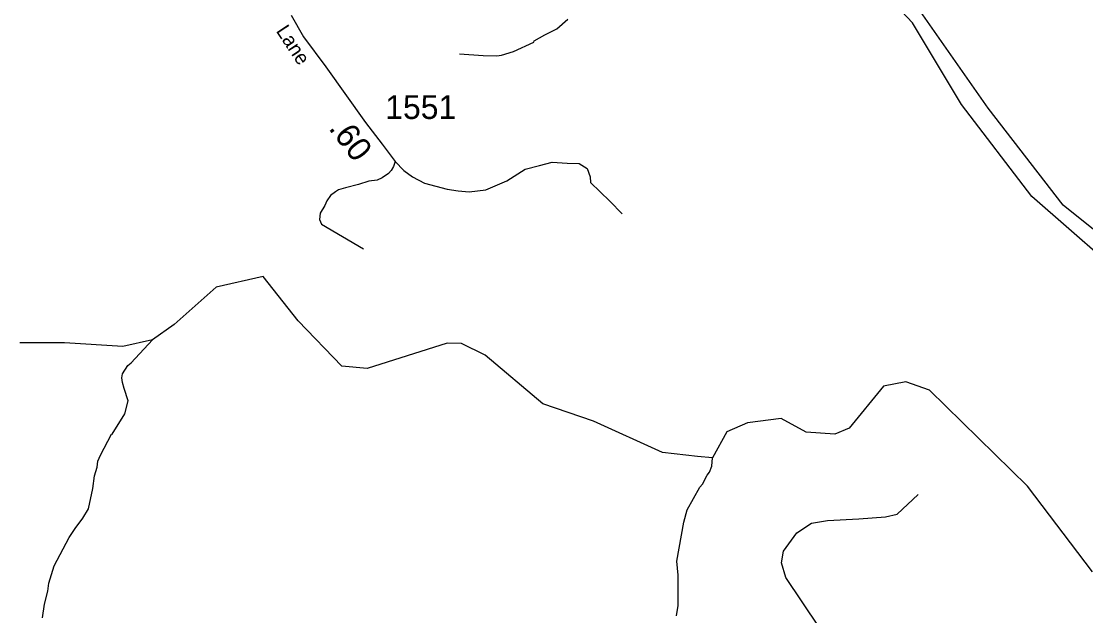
# Model space of a CAD drawing. Extents: x 1248224 to 1454986, y 825081 to 985870.
# Drawn here: x 1350937 to 1356520, y 894154 to 897274 of the extents above; entities that cross this region are included whole.
import ezdxf

# ---------------------------------------------------------------- set-up
doc = ezdxf.new("R2010")
doc.units = 0
for name, color, linetype in [('Exist Hydrographic Creek Single Shore', 7, 'Continuous'), ('Exist Hydrographic Misc Water Feature', 7, 'Continuous'), ('Exist Hydrographic River Shore', 7, 'Continuous'), ('Exist Road Non-System Type 51', 7, 'Continuous'), ('Exist Road Secondary Mileage Hundredths English Label', 7, 'Continuous'), ('Exist Road Secondary Type 51 Attributed', 7, 'Continuous'), ('Exist Road Secondary Type 51 Label', 7, 'Continuous'), ('Exist Road Secondary Type 51 Number Label', 7, 'Continuous')]:
    doc.layers.add(name, color=color, linetype=linetype)

msp = doc.modelspace()

# ---------------------------------------------------------------- linework, layer by layer
at = {"layer": 'Exist Hydrographic Creek Single Shore'}
msp.add_lwpolyline([(1356555, 894383.8), (1356215, 894833.9), (1355700.9, 895336.6), (1355577, 895381.8), (1355459, 895357.9), (1355278.9, 895138.3), (1355204, 895106.9), (1355054, 895116.5), (1354921.9, 895188.1), (1354745.9, 895165.3), (1354636.9, 895118.3), (1354562.5, 894982.2), (1354483.9, 894990.1), (1354300.9, 895010.2), (1353937.9, 895175.1), (1353672.9, 895265.7), (1353369.9, 895521.3), (1353245.9, 895582.9), (1353170.9, 895584.5), (1352750.8, 895451.7), (1352617.9, 895464.2), (1352389.8, 895701.8), (1352205.3, 895934), (1351959.9, 895877.9), (1351738.8, 895682.1), (1351626.4, 895601.2), (1351469.5, 895565.8), (1351163.6, 895585), (1350929.5, 895585)], dxfattribs=at)
at = {"layer": 'Exist Hydrographic Misc Water Feature'}
for points in [[(1353235.2, 897103.5), (1353358.9, 897094.7), (1353430.9, 897093), (1353455, 897096.4), (1353519.5, 897115), (1353624.6, 897164.6), (1353627.1, 897170.3), (1353683.4, 897203.2), (1353746.1, 897233.8), (1353803.2, 897284.4)], [(1351049.4, 894143.4), (1351059.3, 894213.5), (1351076.5, 894282.8), (1351081.4, 894324.6), (1351109.5, 894416.1), (1351188.8, 894564.2), (1351219.8, 894611.5), (1351260.3, 894664.9), (1351290.1, 894713.9), (1351312.5, 894821.4), (1351321.9, 894887.2), (1351335, 894932.9), (1351339.7, 894964.8), (1351352.4, 894996.5), (1351410.8, 895107.1), (1351414.8, 895107), (1351481.2, 895213.5), (1351498.7, 895281.1), (1351476.1, 895345.7), (1351468.8, 895377.8), (1351465.4, 895401.9), (1351467.8, 895423.8), (1351496.7, 895467.2), (1351513, 895480.8), (1351626.4, 895601.2)], [(1354373.8, 894153.4), (1354383.1, 894207.2), (1354382.5, 894367.3), (1354376.2, 894439.3), (1354411.8, 894645), (1354430.2, 894710.1), (1354496.8, 894828.6), (1354509.2, 894844.3), (1354534.2, 894891.8), (1354546.6, 894907.5), (1354559.3, 894939.2), (1354562.5, 894982.2)]]:
    msp.add_lwpolyline(points, dxfattribs=at)
at = {"layer": 'Exist Hydrographic River Shore'}
for points in [[(1357981.3, 894620.6), (1357932.4, 894778.9), (1357726.6, 895141.1), (1357422.7, 895552.1), (1356870.5, 895931.5), (1356401.6, 896308.9), (1356007.8, 896817), (1355592.6, 897413.7), (1355079.6, 897999.2), (1354876, 898187.5), (1354494.4, 898697.4), (1353942, 899383.2), (1353639.3, 899672.2), (1353401, 899819.4), (1353073.2, 900080.8), (1352893.6, 900182.3), (1352684.2, 900249), (1352493.1, 900254.6), (1352106, 900407.6), (1351889.2, 900717.3), (1351573.2, 901151.4), (1351418.6, 901476.1), (1350560.9, 902775.7)], [(1357912.5, 894601.1), (1357745.7, 894945), (1357621.4, 895155.4), (1357325.2, 895461.4), (1356805, 895857.2), (1356237.2, 896353.2), (1355867.9, 896837.4), (1355611.7, 897265.5), (1354923.9, 897996.3), (1354780.5, 898173.1), (1354288.8, 898769.4), (1353845, 899297.7), (1353530.4, 899549.3), (1353278.6, 899796.1), (1353019.2, 899986.7), (1352844.1, 900066.4), (1352616.9, 900126.6), (1352444.1, 900140.4), (1352060.2, 900339.1), (1351977.9, 900439.6), (1351510.7, 901085.1), (1351176.2, 901706.7), (1350493.3, 902693.5)]]:
    msp.add_lwpolyline(points, dxfattribs=at)
at = {"layer": 'Exist Road Non-System Type 51'}
for points in [[(1352898.4, 896538.2), (1352889.9, 896510.8), (1352877.8, 896491.1), (1352862.7, 896474.4), (1352829.3, 896451.7), (1352803.6, 896439.5), (1352759.6, 896433.5), (1352706.6, 896416.8), (1352636.9, 896398.6), (1352600.5, 896388), (1352585.3, 896378.9), (1352559.6, 896359.1), (1352539.9, 896331.8), (1352529.3, 896306.1), (1352505, 896266.6), (1352502, 896233.3), (1352511.1, 896209), (1352732.3, 896078.6)], [(1355297, 893833.5), (1354946.3, 894353.9), (1354924.4, 894430.7), (1354935.3, 894492.9), (1355004.8, 894588.1), (1355081.6, 894639.3), (1355165.7, 894653.9), (1355330.3, 894661.3), (1355469.2, 894672.2), (1355531.4, 894686.9), (1355641.1, 894789.3)]]:
    msp.add_lwpolyline(points, dxfattribs=at)
at = {"layer": 'Exist Road Secondary Type 51 Attributed'}
msp.add_lwpolyline([(1352352.3, 897306.4), (1352417.6, 897191.6), (1352534.1, 897034.9), (1352743.4, 896742.1), (1352830.8, 896628.3), (1352898.4, 896538.2), (1352943.4, 896490.9), (1352988.4, 896457.2), (1353051.4, 896423.4), (1353170.6, 896391.9), (1353229.1, 896382.8), (1353285.4, 896378.3), (1353373.3, 896389), (1353483.6, 896436.3), (1353580.4, 896497.1), (1353654.6, 896517.4), (1353722.1, 896533.2), (1353800.9, 896528.7), (1353863.9, 896526.4), (1353904.4, 896501.6), (1353920.1, 896456.6), (1353922.4, 896427.3), (1354023.6, 896328.7), (1354088.9, 896262.9)], dxfattribs=at)

# ---------------------------------------------------------------- texts
at = {"layer": 'Exist Road Secondary Mileage Hundredths English Label'}
msp.add_text('.60', height=125, rotation=307.5411, dxfattribs=at).set_placement((1352545.7, 896711))
at = {"layer": 'Exist Road Secondary Type 51 Label'}
msp.add_text('Lane', height=75, rotation=303.5378, dxfattribs=at).set_placement((1352270.7, 897222.6))
at = {"layer": 'Exist Road Secondary Type 51 Number Label'}
msp.add_text('1551', height=125, dxfattribs=at).set_placement((1352846.3, 896760.7))

doc.saveas('drawing.dxf')
